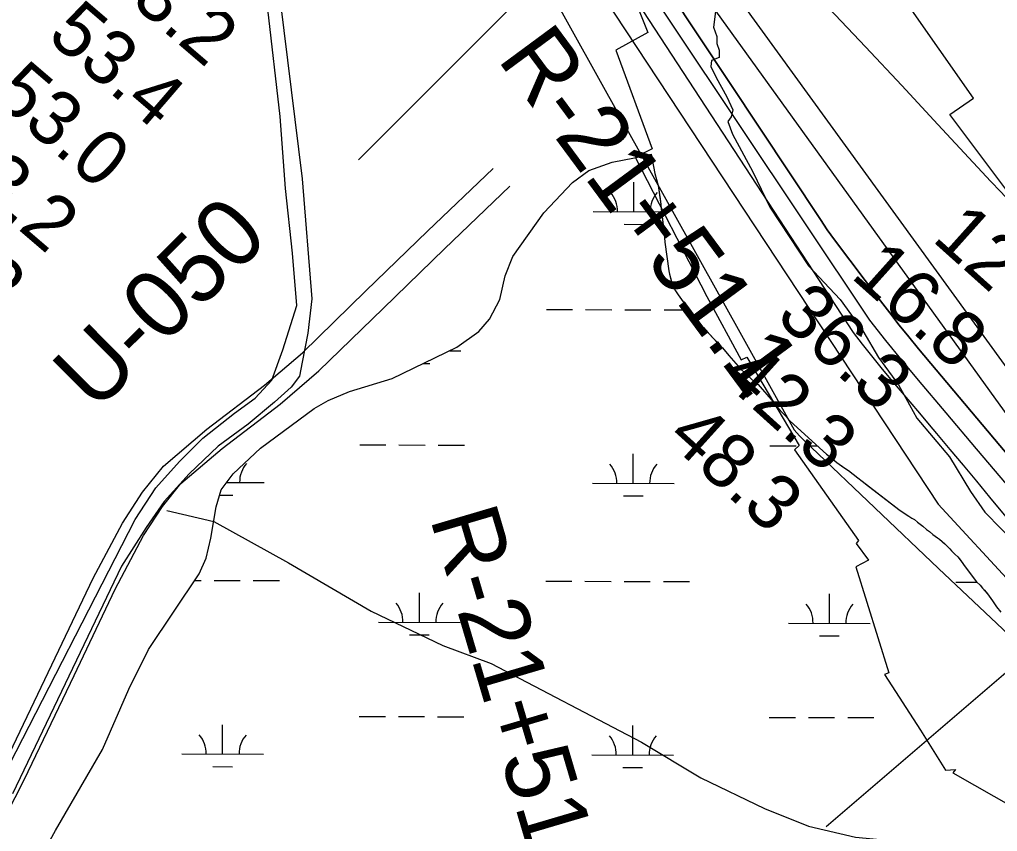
# Model space of a CAD drawing. Extents: x 3180038 to 3217926, y 922069 to 947485.
# Drawn here: x 3199419 to 3200616, y 936993 to 937988 of the extents above; entities that cross this region are included whole.
import ezdxf

# ---------------------------------------------------------------- set-up
doc = ezdxf.new("R2010")
doc.units = 0
for name, color, linetype in [('V-RIVR-EDGE', 7, 'Continuous'), ('V-RIVR-RANG', 7, 'Continuous'), ('V-RIVR-RANG-IDEN', 7, 'Continuous'), ('V-ROAD-CNTR', 7, 'Continuous'), ('V-RRAP-RVMT', 7, 'Continuous'), ('V-SITE-VEGE', 7, 'Continuous'), ('V-TOPO-DPTH', 7, 'Continuous'), ('V-TOPO-MAJR', 7, 'Continuous'), ('V-TOPO-MINR', 7, 'Continuous'), ('V-TOPO-SHOR', 7, 'Continuous'), ('V-TOPO-WATR', 7, 'Continuous'), ('V-WETL-SWMP', 7, 'Continuous')]:
    doc.layers.add(name, color=color, linetype=linetype)

msp = doc.modelspace()

# ---------------------------------------------------------------- linework, layer by layer
at = {"layer": 'V-RIVR-EDGE'}
msp.add_lwpolyline([(3200270.9, 937997.4), (3200268.6, 937978.4), (3200272.8, 937966.9), (3200272.8, 937958.1), (3200275.7, 937950.2), (3200275.7, 937941), (3200266.2, 937937.4), (3200265.5, 937929.9), (3200272, 937916.4), (3200285.1, 937892.8), (3200292.2, 937877.1), (3200290.3, 937868.2), (3200286, 937862.7), (3200291.8, 937847.2), (3200316.6, 937801), (3200337.5, 937757.7), (3200384.8, 937686.1), (3200423.7, 937644.7), (3200451.2, 937606.3), (3200470.4, 937573.5), (3200494.9, 937540.3), (3200517.4, 937499.3), (3200557.3, 937452), (3200583.1, 937409.4), (3200600.7, 937384.4), (3200640.6, 937343.3)], dxfattribs=at)
at = {"layer": 'V-RIVR-RANG'}
for p, q in [((3199834, 937815.7), (3200498.2, 938480.9)), ((3200406.5, 936999.3), (3201062.3, 937561.9))]:
    msp.add_line(p, q, dxfattribs=at)
at = {"layer": 'V-ROAD-CNTR'}
for points in [[(3199398.4, 937070.6), (3199458.9, 937197.2), (3199509.5, 937303.3), (3199545.3, 937370.7), (3199569.9, 937408.7), (3199595.3, 937440.4), (3199648.4, 937485.7), (3199719.3, 937539.8), (3199765.5, 937579.4), (3199843.3, 937655.1), (3199918.6, 937728.5), (3199998.8, 937805)], [(3199368.1, 936945.7), (3199425.3, 937057.3), (3199486, 937184.3), (3199536.3, 937289.8), (3199571.2, 937355.5), (3199594.2, 937391.2), (3199616.9, 937419.4), (3199667.3, 937462.3), (3199738.1, 937516.5), (3199785.8, 937557.3), (3199864.2, 937633.6), (3199939.4, 937706.9), (3200019.5, 937783.3)]]:
    msp.add_lwpolyline(points, dxfattribs=at)
at = {"layer": 'V-RRAP-RVMT'}
for points in [[(3200639.9, 937761.9), (3200557.7, 937871.2), (3200586.9, 937891.1), (3200502.8, 938011.3), (3200517.7, 938021.8), (3200431, 938138.9), (3200445.8, 938148.2), (3200365.2, 938270.9), (3200391.5, 938289.5), (3200304.9, 938410.5), (3200324.3, 938425.1), (3200229.2, 938548.5), (3200219.6, 938542.1), (3200128.4, 938643.1), (3200153.7, 938665.3)], [(3200141.1, 938090.4), (3200188.4, 937971.6), (3200149.2, 937950.2), (3200193.4, 937829.4), (3200172.9, 937818.9), (3200260.5, 937648.3), (3200302.3, 937570.6), (3200309.6, 937574.2), (3200373.6, 937465.8), (3200367.9, 937460.6), (3200445.9, 937349.4), (3200443.1, 937345.8), (3200458.5, 937325.3), (3200442.8, 937317.3), (3200483.4, 937187.4), (3200477.8, 937185.5), (3200521.9, 937117.1), (3200552.7, 937068.3), (3200564.8, 937069.1), (3200561.4, 937064.9), (3200638.3, 937021.5)]]:
    msp.add_lwpolyline(points, dxfattribs=at)
at = {"layer": 'V-SITE-VEGE'}
for points in [[(3199401.5, 936882.4), (3199463.5, 936994.6), (3199520.8, 937093.7), (3199553, 937167.6), (3199577.3, 937216.2), (3199639.2, 937308.6), (3199647.9, 937327.9), (3199653.4, 937352.5), (3199659.8, 937390.8), (3199666.2, 937411.5), (3199680.6, 937431.3), (3199714.3, 937462.5), (3199779.9, 937511.2), (3199796.9, 937521.1), (3199823.1, 937532.2), (3199875.4, 937548.1), (3199954.6, 937586.2), (3199981.3, 937605.4), (3199994.4, 937620.7), (3200007.2, 937644.5), (3200013.6, 937673.6), (3200022.9, 937697.4), (3200061, 937750.9), (3200096.1, 937788), (3200116.2, 937802.6), (3200144.8, 937812.7), (3200171.8, 937818.1), (3200192.5, 937822.7), (3200197, 937799.1), (3200200.8, 937784.4), (3200204.2, 937761), (3200204.7, 937756), (3200208, 937728.2), (3200208.2, 937724.1), (3200208.7, 937720.3), (3200208.9, 937714.8), (3200213.8, 937679.7), (3200214.6, 937675.6), (3200218.5, 937662.4), (3200219.9, 937658.8), (3200222.1, 937655.3), (3200225.2, 937650.5), (3200231.5, 937641.7), (3200233.8, 937638.1), (3200236, 937634.3), (3200241.5, 937627.5), (3200244.3, 937624.2), (3200247.5, 937620.4), (3200262.1, 937603.7), (3200279.5, 937585.6), (3200287.5, 937576.1), (3200301.8, 937559.8), (3200320.2, 937542.8), (3200323.1, 937540.4), (3200325.6, 937537.8), (3200342.2, 937518.8), (3200345.9, 937514), (3200352.2, 937506.6), (3200355.4, 937503.4), (3200358, 937501), (3200360, 937498.3), (3200362.5, 937495.6), (3200407, 937455.1), (3200411.7, 937451.8), (3200419.7, 937445), (3200429.2, 937438.1), (3200433.8, 937435.1), (3200445.3, 937426.4), (3200450.5, 937422.2), (3200491.7, 937390.5), (3200495.4, 937387.5)], [(3200495.4, 937387.5), (3200500.6, 937383.9), (3200507.5, 937379.4), (3200511.3, 937377), (3200514.5, 937375.2), (3200518.5, 937371.9), (3200524.8, 937367.1), (3200529.4, 937363.2), (3200532.9, 937360.6), (3200537.2, 937357), (3200542.7, 937352.8), (3200545.3, 937351), (3200551.9, 937345.3), (3200555.6, 937341.7), (3200557.9, 937339.4), (3200559.9, 937337), (3200563.9, 937332.8), (3200567.6, 937329.6), (3200571.6, 937324.2)], [(3200571.6, 937324.2), (3200576.8, 937317.1), (3200590.7, 937299.1), (3200595, 937294.9), (3200597.9, 937291.3), (3200603.9, 937284.2), (3200609.9, 937275.7), (3200612.7, 937271.8), (3200615, 937268.3), (3200620.4, 937261.7)]]:
    msp.add_lwpolyline(points, dxfattribs=at)
at = {"layer": 'V-TOPO-DPTH'}
for points in [[(3199480.2, 938782.2), (3199585.5, 938762.1), (3199664, 938728.2), (3199737.4, 938688.3), (3199818.8, 938634.5), (3199878.4, 938574.7), (3200022.2, 938395.5), (3200710.7, 937445.8), (3200722.3, 937429.4), (3200734.4, 937413.3), (3200826.8, 937295.3), (3200886.5, 937221.4), (3200947.6, 937148.7), (3201010.8, 937077.8), (3201075.5, 937008.2), (3201204.2, 936873.5), (3201218.5, 936858.8), (3201233, 936844.4), (3201247.9, 936830.2), (3201262.9, 936816.3), (3201864.5, 936269.8)], [(3199480.2, 938782.2), (3199585.5, 938762.1), (3199664, 938728.2), (3199737.4, 938688.3), (3199818.8, 938634.5), (3199878.4, 938574.7), (3200022.2, 938395.5), (3200710.7, 937445.8), (3200722.3, 937429.4), (3200734.4, 937413.3), (3200826.8, 937295.3), (3200886.5, 937221.4), (3200947.6, 937148.7), (3201010.8, 937077.8), (3201075.5, 937008.2), (3201204.2, 936873.5), (3201218.5, 936858.8), (3201233, 936844.4), (3201247.9, 936830.2), (3201262.9, 936816.3), (3201864.5, 936269.8)], [(3201150.3, 936867.2), (3200871, 937176.4), (3200807, 937248), (3200743.6, 937320.1), (3200681, 937392.8), (3200619, 937466), (3200519.7, 937584.4), (3200507.8, 937598.9), (3200496, 937613.4), (3200484.4, 937628.2), (3200473, 937643.1), (3200416.6, 937717.9), (3200407.9, 937730.1), (3200399.7, 937742.5), (3199991.3, 938358.1), (3199918.5, 938452.2), (3199859.5, 938525), (3199813.1, 938581.9), (3199696.2, 938661.6), (3199557.8, 938725.5), (3199426, 938741.6), (3199349.9, 938732.7)]]:
    msp.add_lwpolyline(points, dxfattribs=at)
at = {"layer": 'V-TOPO-MAJR'}
msp.add_lwpolyline([(3200029.1, 938174.6), (3200543.7, 937394.1), (3200730.4, 937191.7)], dxfattribs=at)
at = {"layer": 'V-TOPO-MINR'}
for points in [[(3199569.6, 938784), (3199676.9, 938744.1), (3199760.3, 938694.2), (3199824, 938654.6), (3199922, 938540.8), (3199998.9, 938434.7), (3200003.4, 938427.9), (3200008.3, 938421.6), (3200013.7, 938415.5), (3200365.4, 938048), (3200410.1, 938001.1), (3200454.7, 937954), (3200499.1, 937906.7), (3200543.2, 937859.2), (3200608, 937789.3), (3200619.8, 937776.8), (3200631.7, 937764.4), (3200643.8, 937752.1), (3200656.1, 937740), (3201377.9, 937038.6)], [(3199388.5, 938751.1), (3199453.3, 938753), (3199560, 938739.1), (3199731.4, 938661.6), (3199864.1, 938563.6), (3200680.4, 937430.5), (3200765, 937330.2), (3200850.7, 937231), (3200938.3, 937133.3), (3201027, 937036.8), (3201180, 936873.3), (3201200.5, 936851.9), (3201221.3, 936830.7), (3201242.5, 936810), (3201264.1, 936789.6), (3201517.8, 936554.2)], [(3199349.9, 938732.7), (3199426, 938741.6), (3199557.8, 938725.5), (3199696.2, 938661.6), (3199813.1, 938581.9), (3199859.5, 938525), (3199918.5, 938452.2), (3199991.3, 938358.1), (3200399.7, 937742.5), (3200407.9, 937730.1), (3200416.6, 937717.9), (3200473, 937643.1), (3200484.4, 937628.2), (3200496, 937613.4), (3200507.8, 937598.9), (3200519.7, 937584.4), (3200619, 937466), (3200681, 937392.8), (3200743.6, 937320.1), (3200807, 937248), (3200871, 937176.4), (3201150.3, 936867.2)], [(3199977.5, 938342.3), (3200459.5, 937619.4), (3200479.1, 937594.5), (3200499, 937570), (3200519.2, 937545.7), (3200552.8, 937505.9), (3200590, 937461.9), (3200627.4, 937418.1)], [(3199944.6, 938245.6), (3200367.2, 937485.1), (3200374, 937477.9), (3200380.9, 937470.9), (3200388, 937464), (3200544, 937315.2), (3200629.5, 937234.3)], [(3200099.1, 938125.8), (3200439.4, 937604.4), (3200450.6, 937589.9), (3200461.9, 937575.6), (3200473.5, 937561.4), (3200485.2, 937547.3), (3200497, 937533.3), (3200508.9, 937519.3), (3200520.7, 937505.3), (3200532.5, 937491.3), (3200541.6, 937480.5), (3200557.9, 937461.1), (3200574.2, 937441.7), (3200590.4, 937422.2), (3200606.6, 937402.7), (3200764.7, 937212)]]:
    msp.add_lwpolyline(points, dxfattribs=at)
at = {"layer": 'V-TOPO-SHOR'}
for points in [[(3199653.7, 938311.1), (3199712.9, 938150.6), (3199726.4, 938084.8), (3199738.2, 938010.4), (3199765.2, 937792.6), (3199777, 937645.6), (3199772, 937603.4), (3199765.2, 937567.9), (3199761.8, 937551), (3199751.7, 937537.5), (3199731.4, 937518.9), (3199699.3, 937491.9), (3199662.2, 937464.9), (3199626.7, 937431.1), (3199596.3, 937397.3), (3199574.4, 937365.3), (3199544, 937318), (3199410.5, 937039.3)], [(3199398.7, 937059.5), (3199560.8, 937375.4), (3199586.2, 937414.2), (3199614.9, 937446.3), (3199643.6, 937475), (3199682.5, 937505.4), (3199707.8, 937524), (3199728.1, 937546), (3199741.6, 937583.1), (3199758.5, 937637.2), (3199753.4, 937701.4), (3199744.9, 937780.7), (3199738.2, 937868.6), (3199723, 938000.3)], [(3199599.7, 937386.4), (3199657.1, 937372.9), (3199748.3, 937322.2), (3199849.7, 937263.1), (3199937.5, 937220.8), (3199996.6, 937198.9), (3200180.7, 937102.6), (3200253.3, 937058.7), (3200331, 937021.5), (3200385.1, 936999.6), (3200442.5, 936986.1), (3200498.2, 936981), (3200520.2, 936964.1), (3200543.8, 936945.5), (3200567.5, 936933.7), (3200817.4, 936807), (3200907, 936768.2), (3200991.4, 936719.2), (3201079.2, 936660.1), (3201167.1, 936599.3), (3201243.1, 936546.9), (3201293.7, 936511.5), (3201695.7, 936153.4)]]:
    msp.add_lwpolyline(points, dxfattribs=at)
at = {"layer": 'V-TOPO-WATR'}
msp.add_lwpolyline([(3199480.2, 938782.2), (3199585.5, 938762.1), (3199664, 938728.2), (3199737.4, 938688.3), (3199818.8, 938634.5), (3199878.4, 938574.7), (3200022.2, 938395.5), (3200710.7, 937445.8), (3200722.3, 937429.4), (3200734.4, 937413.3), (3200826.8, 937295.3), (3200886.5, 937221.4), (3200947.6, 937148.7), (3201010.8, 937077.8), (3201075.5, 937008.2), (3201204.2, 936873.5), (3201218.5, 936858.8), (3201233, 936844.4), (3201247.9, 936830.2), (3201262.9, 936816.3), (3201864.5, 936269.8)], dxfattribs=at)
at = {"layer": 'V-WETL-SWMP'}
for p, q in [((3200171.2, 937752.2), (3200171.3, 937788.2)), ((3200121.2, 937752.3), (3200205.2, 937752.1)), ((3200159.2, 937736.8), (3200183.2, 937736.7)), ((3200064.1, 937632.4), (3200096.1, 937632.3)), ((3200112.1, 937632.3), (3200144.1, 937632.2)), ((3200160.1, 937632.2), (3200192.1, 937632.1)), ((3200208.1, 937632.1), (3200237.9, 937632)), ((3199945.8, 937581.9), (3199959.4, 937581.9)), ((3199913.9, 937566.5), (3199921.4, 937566.5)), ((3199835.7, 937466.7), (3199867.7, 937466.6)), ((3199883.7, 937466.6), (3199915.7, 937466.5)), ((3199931.7, 937466.5), (3199963.7, 937466.4)), ((3200337.6, 937465.6), (3200369.6, 937465.5)), ((3200385.6, 937465.5), (3200395.7, 937465.5)), ((3200170.5, 937419.5), (3200170.5, 937455.5)), ((3199672.8, 937420.7), (3199718.6, 937420.6)), ((3200120.5, 937419.6), (3200220.5, 937419.4)), ((3199664.3, 937405.2), (3199680.5, 937405.2)), ((3200158.4, 937404.1), (3200182.4, 937404.1)), ((3199633.9, 937300.7), (3199641.4, 937300.7)), ((3199657.4, 937300.6), (3199689.4, 937300.6)), ((3199705.4, 937300.5), (3199737.4, 937300.4)), ((3200063.3, 937299.7), (3200095.3, 937299.6)), ((3200111.3, 937299.6), (3200143.3, 937299.5)), ((3200159.3, 937299.5), (3200191.3, 937299.4)), ((3200207.3, 937299.4), (3200239.3, 937299.3)), ((3200565.2, 937298.6), (3200591.3, 937298.5)), ((3199908.6, 937249.3), (3199908.7, 937285.3)), ((3200410.5, 937248.2), (3200410.6, 937284.2)), ((3199858.6, 937249.4), (3199958.6, 937249.2)), ((3200360.5, 937248.3), (3200460.5, 937248.1)), ((3199896.6, 937233.9), (3199920.6, 937233.9)), ((3200398.5, 937232.8), (3200422.5, 937232.7)), ((3199835, 937134.1), (3199867, 937134)), ((3199883, 937133.9), (3199915, 937133.9)), ((3199931, 937133.8), (3199963, 937133.8)), ((3200336.9, 937132.9), (3200368.9, 937132.8)), ((3200384.9, 937132.8), (3200416.9, 937132.7)), ((3200432.9, 937132.7), (3200464.9, 937132.6)), ((3199667.8, 937088), (3199667.9, 937124)), ((3200169.7, 937086.9), (3200169.8, 937122.9)), ((3199617.8, 937088.1), (3199717.8, 937087.9)), ((3200119.7, 937087), (3200219.7, 937086.8)), ((3199655.8, 937072.6), (3199679.8, 937072.5)), ((3200157.7, 937071.5), (3200181.7, 937071.4))]:
    msp.add_line(p, q, dxfattribs=at)
for points in [[(3199401.5, 936882.4), (3199463.5, 936994.6), (3199520.8, 937093.7), (3199553, 937167.6), (3199577.3, 937216.2), (3199639.2, 937308.6), (3199647.9, 937327.9), (3199653.4, 937352.5), (3199659.8, 937390.8), (3199666.2, 937411.5), (3199680.6, 937431.3), (3199714.3, 937462.5), (3199779.9, 937511.2), (3199796.9, 937521.1), (3199823.1, 937532.2), (3199875.4, 937548.1), (3199954.6, 937586.2), (3199981.3, 937605.4), (3199994.4, 937620.7), (3200007.2, 937644.5), (3200013.6, 937673.6), (3200022.9, 937697.4), (3200061, 937750.9), (3200096.1, 937788), (3200116.2, 937802.6), (3200144.8, 937812.7), (3200171.8, 937818.1), (3200192.5, 937822.7), (3200197, 937799.1), (3200200.8, 937784.4), (3200203.2, 937768), (3200204.2, 937761), (3200204.7, 937756), (3200205.5, 937749.9), (3200208, 937728.2), (3200208.2, 937724.1), (3200208.7, 937720.3), (3200208.9, 937714.8), (3200213.8, 937679.7), (3200214.6, 937675.6), (3200217.4, 937666.2), (3200218.5, 937662.4), (3200219.9, 937658.8), (3200222.1, 937655.3), (3200225.2, 937650.5), (3200231.5, 937641.7), (3200233.8, 937638.1), (3200236, 937634.3), (3200241.5, 937627.5), (3200244.3, 937624.2), (3200247.5, 937620.4), (3200256.3, 937610.3), (3200262.1, 937603.7), (3200268.9, 937596.6), (3200272.4, 937593), (3200279.5, 937585.6), (3200287.5, 937576.1), (3200301.8, 937559.8), (3200320.2, 937542.8), (3200323.1, 937540.4), (3200325.6, 937537.8), (3200342.2, 937518.8), (3200345.9, 937514), (3200348.2, 937511.4), (3200352.2, 937506.6), (3200355.4, 937503.4), (3200358, 937501), (3200360, 937498.3), (3200362.5, 937495.6), (3200407, 937455.1), (3200411.7, 937451.8), (3200415.1, 937448.8), (3200419.7, 937445), (3200425.2, 937441.1), (3200429.2, 937438.1), (3200433.8, 937435.1), (3200445.3, 937426.4), (3200450.5, 937422.2), (3200458.3, 937416.2), (3200491.7, 937390.5), (3200495.4, 937387.5), (3200498, 937385.7), (3200500.6, 937383.9), (3200507.5, 937379.4), (3200511.3, 937377), (3200514.5, 937375.2), (3200518.5, 937371.9), (3200524.8, 937367.1), (3200529.4, 937363.2), (3200532.9, 937360.6)], [(3200532.9, 937360.6), (3200537.2, 937357), (3200542.7, 937352.8), (3200545.3, 937351), (3200548.1, 937348.6), (3200549.9, 937347.1), (3200551.9, 937345.3), (3200555.6, 937341.7), (3200557.9, 937339.4), (3200559.9, 937337), (3200563.9, 937332.8), (3200567.6, 937329.6), (3200569.6, 937326.9), (3200571.6, 937324.2), (3200576.8, 937317.1), (3200590.7, 937299.1), (3200595, 937294.9), (3200597.9, 937291.3), (3200600.2, 937288.7), (3200603.9, 937284.2), (3200609.9, 937275.7), (3200612.7, 937271.8), (3200615, 937268.3), (3200617, 937265.9)]]:
    msp.add_lwpolyline(points, dxfattribs=at)
for centre, start, end in [((3200116, 937752.8), 359.099, 40.6427), ((3200226.4, 937752.6), 139.099, 180.6427), ((3199723.8, 937421), 139.099, 180.6427), ((3200115.2, 937420.1), 359.099, 40.6427), ((3200225.7, 937419.9), 139.099, 180.6427), ((3199853.4, 937249.9), 359.099, 40.6427), ((3199963.9, 937249.7), 139.099, 180.6427), ((3200355.3, 937248.8), 359.099, 40.6427), ((3200465.8, 937248.5), 139.099, 180.6427), ((3199612.6, 937088.6), 359.099, 40.6427), ((3199723.1, 937088.3), 139.099, 180.6427), ((3200114.5, 937087.5), 359.099, 40.6427), ((3200225, 937087.2), 139.099, 180.6427)]:
    msp.add_arc(centre, 35.2, start, end, dxfattribs=at)

# ---------------------------------------------------------------- texts
at = {"layer": 'V-RIVR-RANG'}
for s, rotation, p in [('53.2', 319.3683, (3199516.4, 938040.8)), ('53.4', 319.3683, (3199451.4, 937964.8)), ('53.0', 319.3683, (3199384.3, 937890.6)), ('53.2', 319.3683, (3199321.6, 937812.7)), ('52.3', 319.3683, (3199256.7, 937736.6)), ('12', 318.1631, (3200534.7, 937717.6)), ('16.8', 318.1631, (3200435.2, 937672.5)), ('36.3', 317.8783, (3200343.3, 937621.4)), ('42.3', 317.8783, (3200276.4, 937547.1)), ('48.3', 317.8783, (3200209.5, 937472.7))]:
    msp.add_text(s, height=67, rotation=rotation, dxfattribs=at).set_placement(p)
at = {"layer": 'V-RIVR-RANG-IDEN'}
for s, rotation, p in [('R-21+51.1', 306.4527, (3200003, 937939.2)), ('U-050', 44.8583, (3199512.3, 937505.2)), ('R-21+51.1', 286.4527, (3199921.3, 937376.9))]:
    msp.add_text(s, height=83, rotation=rotation, dxfattribs=at).set_placement(p)

doc.saveas('drawing.dxf')
